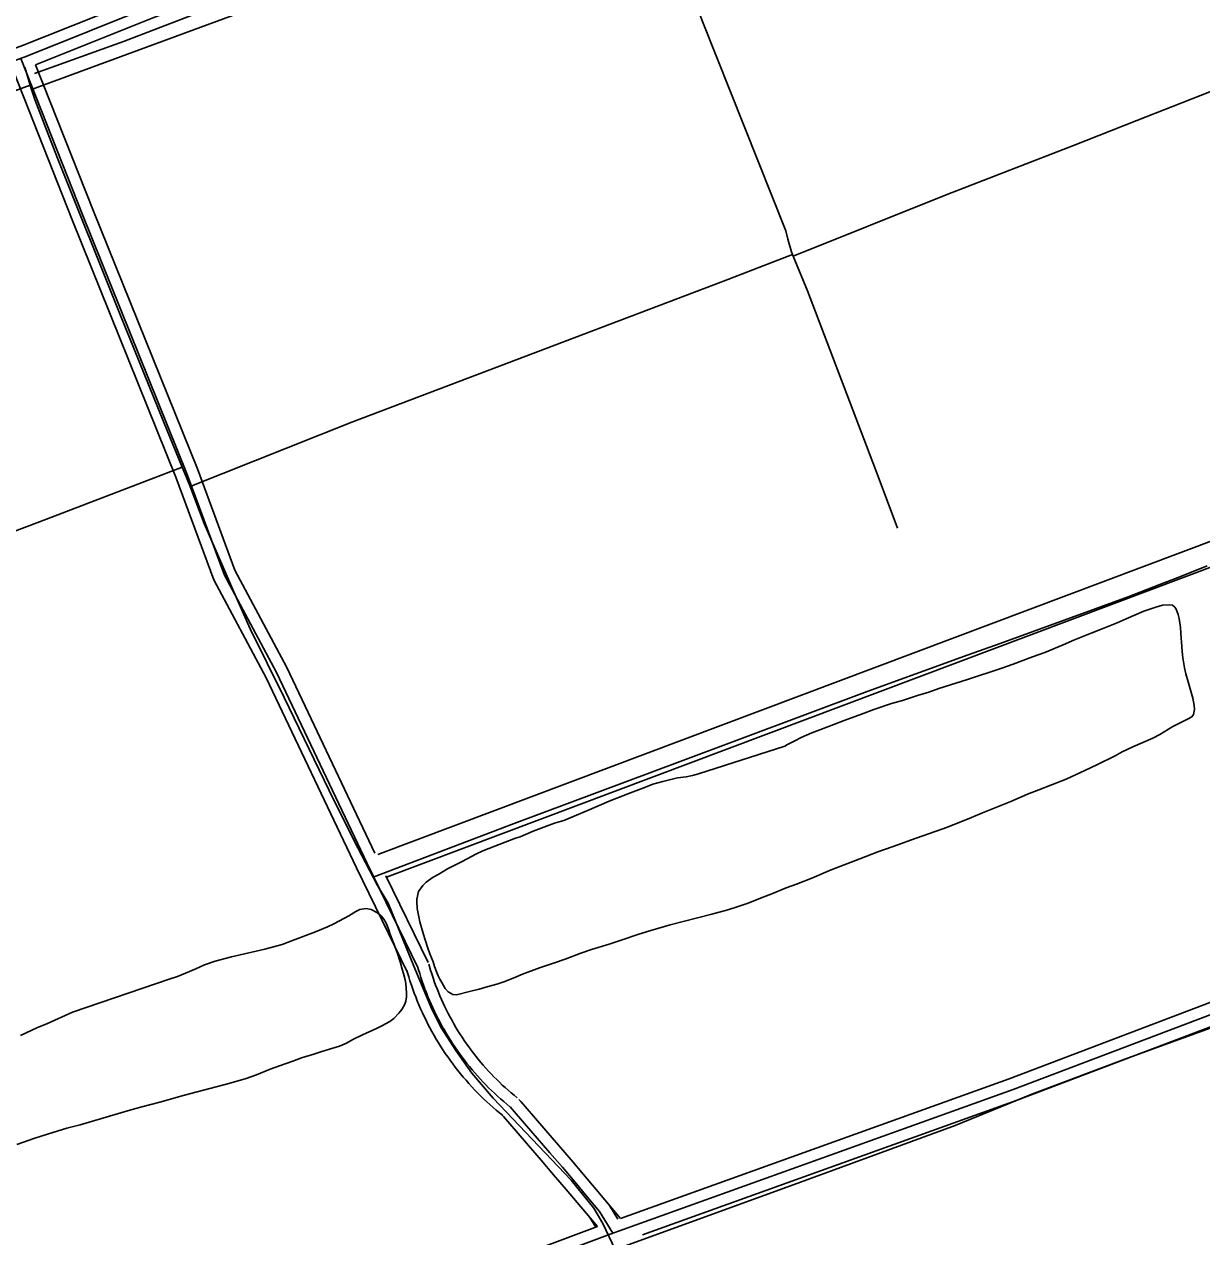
# Model space of a CAD drawing. Extents: x 3508733 to 3546731, y 546897 to 572481.
# Drawn here: x 3540828 to 3542371, y 560742 to 562331 of the extents above; entities that cross this region are included whole.
import ezdxf

# ---------------------------------------------------------------- set-up
doc = ezdxf.new("R2010")
doc.units = 0
for name, color, linetype in [('V-DTCH-CNTR', 7, 'Continuous'), ('V-ROAD-CNTR', 7, 'Continuous'), ('V-SITE-VEGE', 7, 'Continuous'), ('V-TOPO-SHOR', 7, 'Continuous')]:
    doc.layers.add(name, color=color, linetype=linetype)

msp = doc.modelspace()

# ---------------------------------------------------------------- linework, layer by layer
at = {"layer": 'V-DTCH-CNTR'}
for p, q in [((3540835.9, 562251.2), (3540829.1, 562274.9)), ((3541836.1, 562027), (3542036.3, 562107.6))]:
    msp.add_line(p, q, dxfattribs=at)
for points in [[(3542044.4, 562692.8), (3541842.1, 562611.5), (3541641.9, 562534.3), (3541717, 562334.8), (3541826.4, 562060.5), (3541829.1, 562049.4), (3541833.7, 562032.8), (3541835.1, 562029.3), (3541836.1, 562027), (3541854.5, 561981.5), (3541947.1, 561738.4), (3541972.5, 561670.5)], [(3541641.9, 562534.3), (3541628.1, 562535.9), (3541616.4, 562536), (3541605.3, 562534.7), (3541536.8, 562509.3), (3541344.8, 562434.8), (3541105.9, 562344.3), (3540837.7, 562245.8)], [(3542036.3, 562107.6), (3542119.8, 562139.8), (3542203.2, 562172.3), (3542286.5, 562204.9), (3542369.8, 562237.7), (3542452.9, 562270.7), (3542536, 562304), (3542619, 562337.4), (3542635.5, 562344)], [(3540835.9, 562251.2), (3540645.5, 562180.8), (3540383.6, 562080.2), (3540272.7, 562035.9), (3540260.2, 562028.4), (3540251.1, 562018.2), (3540250.4, 562009.2), (3540260.5, 561926.3), (3540289.7, 561700.4), (3540297.3, 561634.8), (3540298.4, 561607.9), (3540302, 561495.4), (3540304, 561488.5), (3540312.2, 561482.2), (3540321.8, 561481.4), (3540380.7, 561500.8), (3540607.9, 561588), (3540857.3, 561682.5), (3541035.2, 561750.5)], [(3541602.5, 560724.9), (3541586.3, 560758.9), (3541574.8, 560779), (3541544.8, 560815.9), (3541442.5, 560923.3), (3541414.6, 560956), (3541393.6, 560985.9), (3541375.2, 561015.1), (3541362.4, 561040.1), (3541338.9, 561096.2), (3541305.3, 561178.7), (3541289.7, 561204.4), (3541285.3, 561213), (3541260.7, 561260.6), (3541227.6, 561326.5), (3541168.9, 561448.5), (3541124.3, 561538.7), (3541102.8, 561587.2), (3541063.8, 561676.6), (3541045.6, 561725.1), (3541041.6, 561734.8), (3541035.2, 561750.5), (3541010.7, 561810.4), (3540953.6, 561951.7), (3540871.7, 562155.4), (3540852.9, 562203.9), (3540842.2, 562232.3), (3540837.7, 562245.8), (3540835.9, 562251.2)], [(3541835.1, 562029.3), (3541744.4, 561994.4), (3541523.4, 561910.6), (3541257.4, 561809.3), (3541045.6, 561725.1)], [(3542065.1, 561504.5), (3542107.2, 561519.4), (3542149.2, 561534.4), (3542191.1, 561549.7), (3542233, 561565.1), (3542274.8, 561580.7), (3542316.5, 561596.6), (3542337.2, 561604.5), (3542357.8, 561612.8), (3542378.3, 561621.2)], [(3541285.3, 561213), (3541470.2, 561283.4), (3541687.7, 561364.5), (3541932.9, 561456.3), (3542065.1, 561504.5)], [(3542048.4, 560887.4), (3542148.8, 560928.3), (3542274.3, 560975.7), (3542416.2, 561027.3)], [(3541601.7, 560724.6), (3541845.5, 560813), (3542048.4, 560887.4)]]:
    msp.add_lwpolyline(points, dxfattribs=at)
at = {"layer": 'V-ROAD-CNTR'}
for points in [[(3543341.2, 563273.8), (3542921.7, 563102.8), (3542634.5, 562987.6), (3542308.8, 562862.9), (3542095.2, 562770.1), (3541830.7, 562666.2), (3541498.6, 562543.9), (3541314.8, 562478.7), (3541192, 562426.5), (3540995, 562355), (3540831.4, 562289.4), (3540454.7, 562150.7)], [(3543346.8, 563259.9), (3542927.3, 563088.9), (3542640, 562973.6), (3542314.5, 562849), (3542100.9, 562756.2), (3541836, 562652.2), (3541503.7, 562529.8), (3541320.3, 562464.7), (3541197.5, 562412.5), (3541000.3, 562340.9), (3540843, 562277.9)], [(3542068, 562775.5), (3541825.4, 562680.3), (3541493.5, 562558), (3541309.4, 562492.7), (3541186.5, 562440.4), (3540989.6, 562369), (3540826, 562303.4), (3540449.5, 562164.7)], [(3541344, 561094.7), (3541277, 561231.9), (3541158.8, 561481.3), (3541090.4, 561609.1), (3541041, 561742.9), (3540904.9, 562080.4), (3540823.6, 562286.2)], [(3541287.5, 561244.6), (3541172.2, 561488), (3541104.1, 561615.3), (3541055, 561748.3), (3540918.9, 562086), (3540843, 562277.9)], [(3541291.7, 561242.7), (3544050.3, 562280.4)], [(3541330.6, 561088.1), (3541263.4, 561225.4), (3541145.4, 561474.5), (3541076.7, 561602.9), (3541027, 561737.5), (3540891, 562074.9), (3540814.9, 562267.3)], [(3541302.9, 561213), (3544091.8, 562262.2)], [(3541609.5, 560765.7), (3542119.1, 560948.8), (3542467.4, 561080.9), (3542536.2, 561092.2), (3542621.2, 561125.5), (3543281.9, 561368.7), (3543423.6, 561421.1), (3544039, 561643.6)], [(3540159.3, 560180.5), (3540206.4, 560201.5), (3540454.7, 560289.9), (3540533.1, 560311.9), (3540590.5, 560374.2), (3540892.3, 560480.9), (3541596.1, 560744.9), (3542124.3, 560934.7), (3542471.3, 561066.3), (3542540.2, 561077.7), (3542626.5, 561111.4), (3543287.1, 561354.6), (3543428.8, 561407), (3544044.1, 561629.5)], [(3541638.5, 560744.2), (3542129.5, 560920.7), (3542475.2, 561051.8), (3542544.2, 561063.1), (3542631.8, 561097.4), (3543292.3, 561340.5), (3543433.9, 561392.9), (3544049.2, 561615.3)], [(3541357.5, 561101.3), (3541302, 561214.7)], [(3541474.2, 560923.7), (3541470.1, 560927), (3541466.2, 560930.3), (3541462.3, 560933.6), (3541458.5, 560937.1), (3541454.7, 560940.5), (3541451, 560944.1), (3541447.4, 560947.6), (3541443.7, 560951.3), (3541440.2, 560955), (3541436.7, 560958.7), (3541433.2, 560962.5), (3541429.8, 560966.3), (3541426.5, 560970.2), (3541423.2, 560974.2), (3541420, 560978.2), (3541416.9, 560982.2), (3541413.8, 560986.3), (3541410.7, 560990.4), (3541407.8, 560994.6), (3541404.8, 560998.8), (3541402, 561003.1), (3541399.2, 561007.4), (3541396.5, 561011.7), (3541393.9, 561016.1), (3541391.3, 561020.6), (3541388.8, 561025), (3541386.3, 561029.5), (3541383.9, 561034.1), (3541381.6, 561038.6), (3541379.4, 561043.2), (3541377.2, 561047.9), (3541375.1, 561052.6), (3541373, 561057.3), (3541371.1, 561062), (3541369.2, 561066.8), (3541367.3, 561071.6), (3541365.6, 561076.4), (3541363.9, 561081.2), (3541362.3, 561086.1), (3541360.8, 561091), (3541359.3, 561095.9), (3541358.5, 561098.8)], [(3541455.3, 560900.4), (3541451, 560903.9), (3541446.8, 560907.5), (3541442.5, 560911.1), (3541438.4, 560914.8), (3541434.3, 560918.6), (3541430.2, 560922.4), (3541426.2, 560926.3), (3541422.3, 560930.3), (3541418.4, 560934.3), (3541414.6, 560938.3), (3541410.9, 560942.5), (3541407.2, 560946.7), (3541403.6, 560950.9), (3541400, 560955.2), (3541396.5, 560959.5), (3541393.1, 560963.9), (3541389.7, 560968.4), (3541386.4, 560972.9), (3541383.2, 560977.4), (3541380, 560982), (3541376.9, 560986.6), (3541373.9, 560991.3), (3541370.9, 560996), (3541368.1, 561000.8), (3541365.3, 561005.6), (3541362.5, 561010.5), (3541359.8, 561015.4), (3541357.3, 561020.3), (3541354.7, 561025.3), (3541352.3, 561030.3), (3541349.9, 561035.3), (3541347.6, 561040.4), (3541345.4, 561045.5), (3541343.3, 561050.7), (3541341.2, 561055.9), (3541339.2, 561061.1), (3541337.3, 561066.3), (3541335.5, 561071.6), (3541333.7, 561076.9), (3541332.1, 561082.2), (3541330.5, 561087.5), (3541329.6, 561090.6)], [(3541464.7, 560912.1), (3541460.6, 560915.4), (3541456.5, 560918.9), (3541452.4, 560922.4), (3541448.5, 560925.9), (3541444.5, 560929.6), (3541440.6, 560933.2), (3541436.8, 560937), (3541433, 560940.8), (3541429.3, 560944.6), (3541425.7, 560948.5), (3541422.1, 560952.5), (3541418.5, 560956.5), (3541415, 560960.6), (3541411.6, 560964.7), (3541408.3, 560968.8), (3541405, 560973.1), (3541401.7, 560977.3), (3541398.6, 560981.6), (3541395.5, 560986), (3541392.4, 560990.4), (3541389.5, 560994.9), (3541386.6, 560999.4), (3541383.7, 561003.9), (3541381, 561008.5), (3541378.3, 561013.1), (3541375.6, 561017.8), (3541373.1, 561022.5), (3541370.6, 561027.2), (3541368.2, 561032), (3541365.8, 561036.8), (3541363.6, 561041.6), (3541361.4, 561046.5), (3541359.2, 561051.4), (3541357.2, 561056.3), (3541355.2, 561061.3), (3541353.3, 561066.3), (3541351.5, 561071.3), (3541349.7, 561076.4), (3541348, 561081.5), (3541346.4, 561086.6), (3541344.9, 561091.7), (3541344, 561094.7)], [(3541582.3, 560774.7), (3541566.1, 560794.1), (3541549.8, 560813.4), (3541533.4, 560832.6), (3541517, 560851.8), (3541500.6, 560870.9), (3541484, 560890), (3541467.5, 560909), (3541465, 560911.8)], [(3541609.5, 560765.7), (3541577.5, 560803.7), (3541561.2, 560823), (3541544.9, 560842.3), (3541528.4, 560861.5), (3541511.9, 560880.7), (3541495.4, 560899.8), (3541478.8, 560918.9), (3541476.3, 560921.7)], [(3541579.6, 560754.8), (3541538.3, 560803.7), (3541522, 560822.9), (3541505.7, 560842), (3541489.2, 560861.1), (3541472.7, 560880.1), (3541456.2, 560899.1), (3541453.7, 560901.9)], [(3541606.2, 560764.5), (3541595.1, 560782.6)], [(3541577.3, 560754.1), (3541569.5, 560766.9)], [(3541599.7, 560746.2), (3541582.3, 560774.7)], [(3540153.2, 560194.2), (3540200.8, 560215.4), (3540450.1, 560304.2), (3540524.9, 560325.2), (3540582, 560387.1), (3540887.2, 560495), (3541579.6, 560754.8)]]:
    msp.add_lwpolyline(points, dxfattribs=at)
at = {"layer": 'V-SITE-VEGE'}
for points in [[(3541712, 561348.4), (3541825.1, 561384.6), (3541828.6, 561386.7), (3541838.1, 561391.7), (3541846.6, 561396), (3541860.5, 561402.3), (3541871, 561406.3), (3541889.3, 561413), (3541902.7, 561418.2), (3541925.6, 561426.8), (3541941.8, 561432.8), (3541964.9, 561440.7), (3541979, 561444.7), (3541999, 561451.3), (3542013.7, 561455.7), (3542027, 561460.3), (3542064.2, 561472.3), (3542108.1, 561486.6), (3542124.3, 561492.4), (3542149.7, 561501.8), (3542165.9, 561507.7), (3542189.6, 561517.5), (3542204.5, 561524), (3542226.4, 561532.9), (3542240.9, 561538.6), (3542260.4, 561546.6), (3542272.2, 561551.8), (3542295.5, 561561.8), (3542311.2, 561566.9), (3542319.8, 561569.5), (3542329.3, 561570.2), (3542332.9, 561569.7), (3542336.1, 561566.8), (3542337.9, 561564.2), (3542340.3, 561557.5), (3542341.6, 561552.2), (3542343.4, 561540.5), (3542344.6, 561525.7), (3542344.7, 561521.7), (3542345.7, 561509), (3542346.8, 561500.4), (3542348.9, 561487.5), (3542350.7, 561479.5), (3542353.8, 561469), (3542359.9, 561447.8), (3542361.3, 561438.1)], [(3542361.3, 561438.1), (3542361.8, 561432.6), (3542360.8, 561426.1), (3542358.3, 561423.1), (3542352.9, 561419.9), (3542333.6, 561410.3), (3542327.7, 561406.9), (3542316.6, 561400), (3542307.4, 561395), (3542280.9, 561383.7), (3542266.9, 561377.2), (3542257.9, 561372.1), (3542234.8, 561360.6), (3542218.2, 561352.6), (3542212.3, 561350), (3542193.7, 561341.3), (3542157.7, 561327.4), (3542143.2, 561321.7), (3542121, 561312), (3542084, 561297.4), (3542069.7, 561291.3), (3542038, 561278.7), (3541989.9, 561261.6), (3541978.1, 561257.1), (3541965.7, 561252.7), (3541947, 561246.4), (3541923.3, 561237), (3541885.7, 561222.4), (3541860.3, 561211.7), (3541840.3, 561203.9), (3541826.9, 561199.1), (3541808, 561191.3), (3541795.2, 561186.3), (3541776.9, 561178.9), (3541764, 561174.5), (3541750.4, 561170.1), (3541729.3, 561164.4), (3541674.6, 561150.6), (3541649.2, 561143.2), (3541633.8, 561138.1), (3541610.3, 561130.5), (3541594.7, 561125.2), (3541571.8, 561118.2), (3541557.7, 561113.3), (3541536.9, 561105.5), (3541523.1, 561100.5), (3541503.5, 561094.1), (3541481.1, 561085.8), (3541471, 561081.5), (3541456.7, 561075.8), (3541447.4, 561072.6), (3541433.3, 561068.8), (3541424.5, 561066), (3541411.5, 561063), (3541394.6, 561058.6), (3541390, 561059), (3541383.8, 561062.5), (3541380, 561067.1), (3541375.4, 561074.7), (3541372.8, 561079.3), (3541370.5, 561083.7), (3541369, 561087.9), (3541365.9, 561095.8), (3541363.9, 561102), (3541359.8, 561112.5), (3541357.2, 561119.8), (3541353.5, 561130.7), (3541351.3, 561137.9), (3541346.6, 561154.5), (3541344.4, 561165.4), (3541343.3, 561172), (3541342.7, 561181.1), (3541342.7, 561184.2), (3541344.9, 561194), (3541350.7, 561202.2), (3541354.7, 561206.3), (3541363.9, 561213), (3541371.6, 561217.1), (3541382.7, 561223.9), (3541389.9, 561227.6), (3541401, 561233), (3541408.5, 561236.9), (3541420.1, 561243.2), (3541429.1, 561247.5), (3541444.8, 561253.8), (3541450.5, 561255.8), (3541472.2, 561263.9), (3541478, 561266), (3541495.1, 561273.2), (3541523.2, 561283.9), (3541535.4, 561287.2), (3541565.6, 561299.8), (3541594.8, 561312.6), (3541622.8, 561323.7), (3541640.2, 561330.3), (3541652.2, 561334.8), (3541665, 561338.4), (3541684.4, 561343.2), (3541695.5, 561344.6), (3541704, 561346.4), (3541712, 561348.4)], [(3540891.5, 561035.9), (3541019.3, 561079.5), (3541029, 561082.7), (3541039.3, 561087.1), (3541053, 561092.9), (3541064.3, 561097.9), (3541078.2, 561102.7), (3541099.8, 561108.7), (3541143.6, 561118.7), (3541166.3, 561124.9), (3541179.8, 561129.9), (3541210, 561141.3), (3541225.4, 561148), (3541234.6, 561152.1), (3541253.7, 561162.2), (3541262.7, 561167.9), (3541267.9, 561170.6), (3541276.4, 561171.8), (3541282.9, 561170.4), (3541291.2, 561166.3), (3541295.9, 561162.5), (3541299.5, 561157.9), (3541302.3, 561152.5), (3541305.8, 561144.1), (3541307.3, 561139.3), (3541312.1, 561127.1), (3541316.7, 561114.3), (3541321.1, 561100.6), (3541323.5, 561092.2), (3541325.3, 561086.7), (3541327.3, 561078.5), (3541328.4, 561073.4), (3541329.2, 561060.8), (3541329.2, 561056.2), (3541328.3, 561050.4), (3541326.8, 561046.4), (3541322.9, 561039.6), (3541319.2, 561034.9), (3541312.5, 561027.9), (3541307.2, 561023.6), (3541296.8, 561018.2), (3541289.8, 561014.7), (3541271.4, 561006.1), (3541259, 561000), (3541250.4, 560995.5), (3541241.4, 560991.6)], [(3540823.1, 561005.3), (3540844.5, 561015.5), (3540858.8, 561021.2), (3540891.5, 561035.9)], [(3541241.4, 560991.6), (3541232.5, 560988.7), (3541218, 560984.3), (3541207.7, 560981), (3541191.5, 560976), (3541180.2, 560971.8), (3541162.7, 560965.5), (3541150.6, 560961.4), (3541132.5, 560953.8), (3541118.8, 560948.9), (3541096.3, 560942.4), (3541079.7, 560938.3), (3541038.3, 560927.1), (3541005.7, 560918.1), (3540982.1, 560911.9), (3540966.7, 560907.7), (3540901.5, 560888.5), (3540883.9, 560883.9), (3540858.4, 560876.2), (3540841.8, 560870.7), (3540818.3, 560862.4)]]:
    msp.add_lwpolyline(points, dxfattribs=at)
at = {"layer": 'V-TOPO-SHOR'}
msp.add_lwpolyline([(3540841.7, 562266.4), (3540958.1, 562308.6), (3541125.7, 562373), (3541248.3, 562419.9), (3541436.7, 562488.2), (3541550.3, 562532.5), (3541683.4, 562583.5), (3541825.3, 562633.7), (3541993.7, 562698.1), (3542092.1, 562736.3)], dxfattribs=at)

doc.saveas('drawing.dxf')
